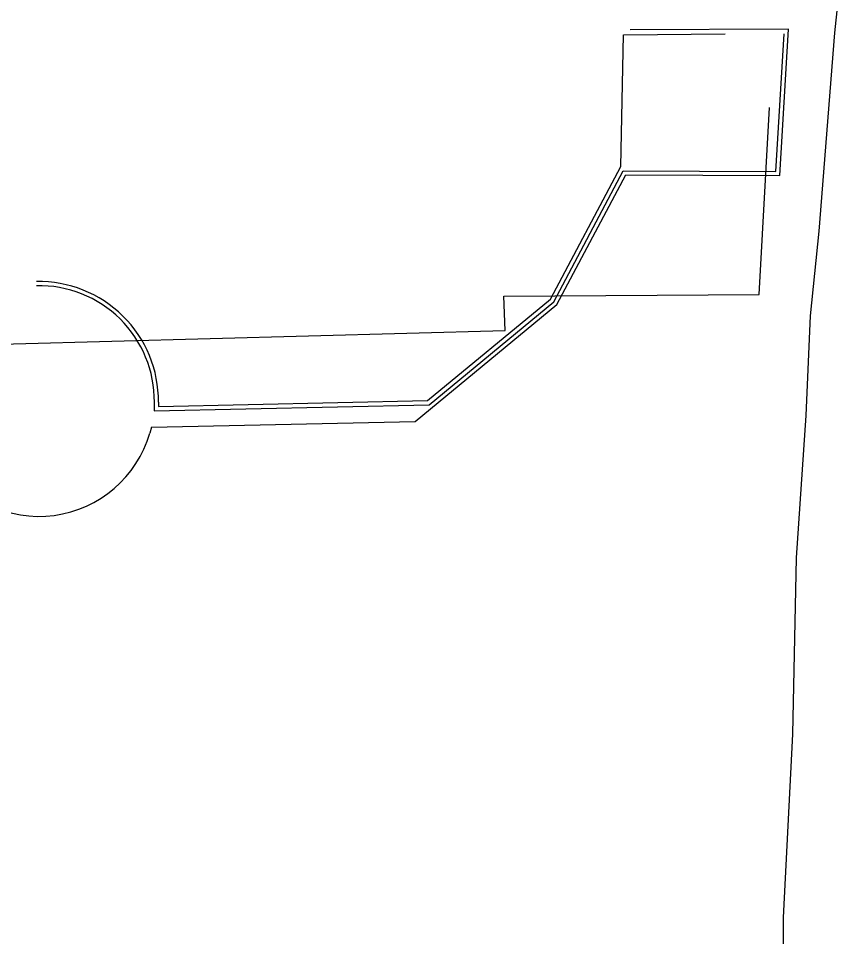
# Model space of a CAD drawing. Extents: x 596028 to 606371, y 330010 to 403088.
# Drawn here: x 602325 to 602927, y 398720 to 399388 of the extents above; entities that cross this region are included whole.
import ezdxf

# ---------------------------------------------------------------- set-up
doc = ezdxf.new("R2010")
doc.units = 0
for name, color, linetype in [('E_UTL_E_UG', 7, 'Continuous'), ('E_UTL_FO_UG_QWEST', 7, 'Continuous'), ('E_UTL_G_UG', 7, 'Continuous'), ('E_UTL_T_UG', 7, 'Continuous'), ('E_UTL_TV_UG', 7, 'Continuous')]:
    doc.layers.add(name, color=color, linetype=linetype)

msp = doc.modelspace()

# ---------------------------------------------------------------- linework, layer by layer
at = {"layer": 'E_UTL_E_UG'}
for points in [[(602624.6, 399107.03), (602715.32, 399181.89), (602765.95, 399277.36), (602877.16, 399276.9), (602883.06, 399377.14)], [(602424.48, 399108.85), (602424.42, 399102.65), (602624.6, 399107.03)]]:
    msp.add_lwpolyline(points, dxfattribs=at)
msp.add_arc((602340.49, 399109.72), 84, 359.40659, 91.25421, dxfattribs=at)
at = {"layer": 'E_UTL_FO_UG_QWEST'}
msp.add_lwpolyline([(602899.37, 397713.7), (602905.1, 397947.95), (602903.78, 398053.51), (602904.71, 398177.99), (602900.61, 398202.72), (602895.53, 398228.85), (602892.95, 398249.02), (602887.96, 398270.68), (602880.28, 398318.79), (602879.57, 398380.42), (602877.89, 398447.75), (602881.93, 398595.39), (602882.7, 398733.67), (602889.41, 398867.21), (602892.02, 398995.53), (602899.12, 399099.07), (602902.33, 399171.82), (602908.51, 399233.4), (602920.07, 399377.92), (602927.15, 399444.5)], dxfattribs=at)
at = {"layer": 'E_UTL_G_UG'}
for points in [[(602623.49, 399110.01), (602712.95, 399183.83), (602764.15, 399280.37), (602766.07, 399376.46), (602840.17, 399377.02)], [(602427.48, 399108.81), (602427.45, 399105.72), (602623.49, 399110.01)]]:
    msp.add_lwpolyline(points, dxfattribs=at)
msp.add_arc((602340.49, 399109.72), 87, 359.40659, 91.25421, dxfattribs=at)
at = {"layer": 'E_UTL_T_UG'}
msp.add_line((602422.4, 399090.6), (602614.49, 399094.81), dxfattribs=at)
for points in [[(602614.49, 399094.81), (602717.69, 399179.96), (602767.75, 399274.35), (602879.98, 399273.88), (602886.27, 399380.57), (602771.04, 399379.93)], [(602422.4, 399090.6), (602421.18, 399086.37)]]:
    msp.add_lwpolyline(points, dxfattribs=at)
msp.add_arc((602340.49, 399109.72), 84, 211.25426, 343.86218, dxfattribs=at)
at = {"layer": 'E_UTL_TV_UG'}
msp.add_lwpolyline([(601963.69, 399141.58), (602679.95, 399160.98), (602679, 399185.96), (602865.02, 399187.39), (602872.47, 399323.34)], dxfattribs=at)

doc.saveas('drawing.dxf')
